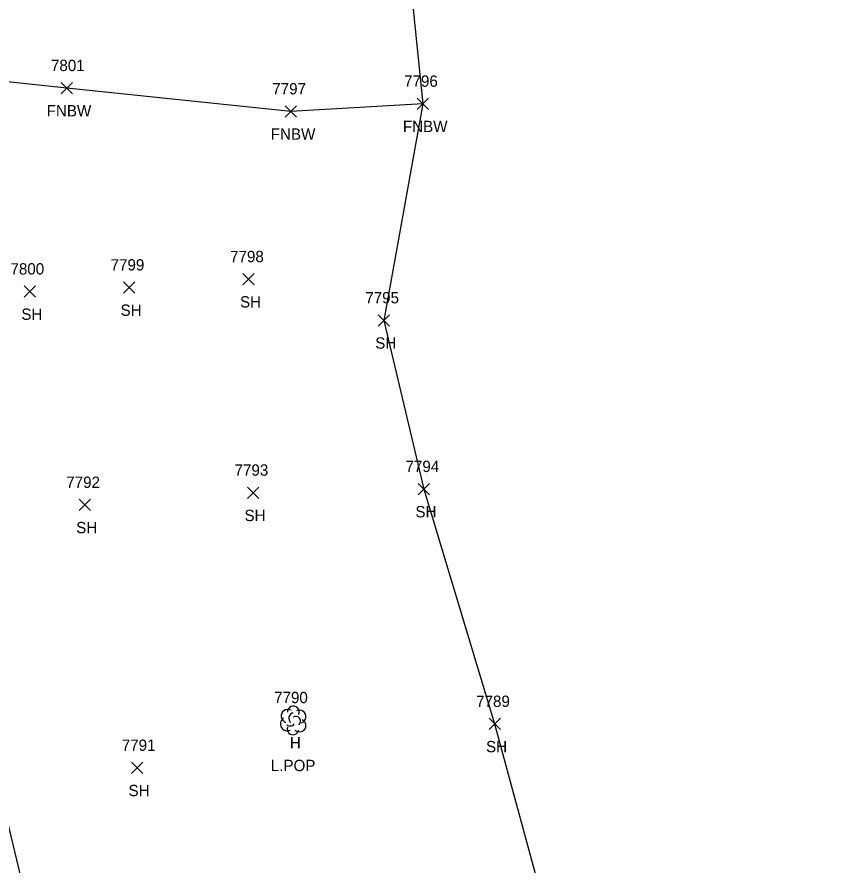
# Model space of a CAD drawing. Extents: x 1439173 to 1457902, y 641926 to 659889.
# Drawn here: x 1448614.9 to 1448757.7, y 644605.3 to 644755 of the extents above; entities that cross this region are included whole.
import ezdxf

# ---------------------------------------------------------------- set-up
doc = ezdxf.new("R2010")
doc.units = 0
for name, color, linetype in [('L_A', 7, 'Continuous'), ('L_C', 7, 'Continuous'), ('L_I', 7, 'Continuous'), ('L_TIC', 7, 'Continuous'), ('LFNC', 7, 'Continuous'), ('LSOGP', 7, 'Continuous'), ('LTD', 7, 'Continuous')]:
    doc.layers.add(name, color=color, linetype=linetype)

msp = doc.modelspace()

# ---------------------------------------------------------------- linework, layer by layer
at = {"layer": 'L_TIC'}
for points in [[(1448622.65, 644741.41), (1448624.65, 644743.41)], [(1448624.65, 644741.41), (1448622.65, 644743.41)], [(1448685.54, 644738.64), (1448687.54, 644740.64)], [(1448687.54, 644738.64), (1448685.54, 644740.64)], [(1448662.21, 644737.29), (1448664.21, 644739.29)], [(1448664.21, 644737.29), (1448662.21, 644739.29)], [(1448654.76, 644707.68), (1448656.76, 644709.68)], [(1448656.76, 644707.68), (1448654.76, 644709.68)], [(1448616.16, 644705.5), (1448618.16, 644707.5)], [(1448618.16, 644705.5), (1448616.16, 644707.5)], [(1448633.67, 644706.21), (1448635.67, 644708.21)], [(1448635.67, 644706.21), (1448633.67, 644708.21)], [(1448678.63, 644700.41), (1448680.63, 644702.41)], [(1448680.63, 644700.41), (1448678.63, 644702.41)], [(1448655.55, 644669.99), (1448657.55, 644671.99)], [(1448657.55, 644669.99), (1448655.55, 644671.99)], [(1448685.73, 644670.64), (1448687.73, 644672.64)], [(1448687.73, 644670.64), (1448685.73, 644672.64)], [(1448625.84, 644667.84), (1448627.84, 644669.84)], [(1448627.84, 644667.84), (1448625.84, 644669.84)], [(1448698.21, 644629.18), (1448700.21, 644631.18)], [(1448700.21, 644629.18), (1448698.21, 644631.18)], [(1448635.08, 644621.43), (1448637.08, 644623.43)], [(1448637.08, 644621.43), (1448635.08, 644623.43)]]:
    msp.add_lwpolyline(points, dxfattribs=at)
at = {"layer": 'LFNC'}
for points in [[(1448717.77, 644561.79), (1448704.27, 644526.14), (1448691.46, 644491.51), (1448681.18, 644463.65), (1448649.84, 644461.38), (1448636.99, 644514.92), (1448618.52, 644590.97), (1448607.52, 644636.7), (1448600.05, 644667.06), (1448579.62, 644747.06), (1448569.35, 644797.27), (1448555.48, 644863.44), (1448582.66, 644868.38), (1448611.01, 644873.25)], [(1448686.54, 644739.64), (1448663.21, 644738.29), (1448623.65, 644742.41), (1448589.4, 644746.06)]]:
    msp.add_lwpolyline(points, dxfattribs=at)
at = {"layer": 'LSOGP'}
msp.add_lwpolyline([(1448683.68, 644767.35), (1448686.54, 644739.65), (1448679.63, 644701.41), (1448686.73, 644671.64), (1448699.2, 644630.18), (1448717.77, 644561.79), (1448704.27, 644526.14), (1448721.13, 644502.69), (1448731.1, 644506.96), (1448725.67, 644465.2), (1448724.87, 644447.79), (1448731.73, 644408.32), (1448742.13, 644385.59), (1448757.71, 644352.71)], dxfattribs=at)
at = {"layer": 'LTD'}
msp.add_line((1448663.62, 644630.85), (1448663.62, 644630.85), dxfattribs=at)
msp.add_line((1448663.62, 644630.85), (1448663.62, 644630.85), dxfattribs=at)
msp.add_arc((1448663.66, 644632.29), 1.05, 335.5272, 180.9563, dxfattribs=at)
for centre, major_axis, ratio, start_param, end_param in [((1448662.82, 644631.52), (1.21, -0.51), 0.895232, 1.570796, 4.712389), ((1448664.66, 644631.44), (-1.14, -0.48), 0.949671, 1.570796, 4.712389), ((1448662.53, 644630.15), (0.58, -1.04), 0.959034, 3.141593, 6.283185), ((1448663.41, 644631.31), (-0.208, -0.792), 0.645439, 3.141593, 6.283185), ((1448664.12, 644630.69), (-0.5, 0.667), 0.989748, 3.141593, 6.283185), ((1448663.62, 644629.35), (0.26, 1.06), 0.942809, 1.570796, 4.712389), ((1448663.16, 644630.1), (-0.625, -0.083), 0.423636, 0, 3.141593), ((1448664.62, 644630.02), (-1.09, 0.79), 0.841452, 1.570796, 4.712389)]:
    msp.add_ellipse(centre, major_axis=major_axis, ratio=ratio, start_param=start_param, end_param=end_param, dxfattribs=at)

# ---------------------------------------------------------------- texts
at = {"layer": 'L_A'}
for s, p in [('FNBW', (1448620.12, 644737.41)), ('FNBW', (1448683.01, 644734.64)), ('FNBW', (1448659.68, 644733.29)), ('SH', (1448654.25, 644703.68)), ('SH', (1448615.65, 644701.5)), ('SH', (1448633.16, 644702.21)), ('SH', (1448678.12, 644696.41)), ('SH', (1448685.22, 644666.64)), ('SH', (1448655.04, 644665.99)), ('SH', (1448625.33, 644663.84)), ('H', (1448663.05, 644625.85)), ('SH', (1448697.69, 644625.18)), ('SH', (1448634.57, 644617.43))]:
    msp.add_text(s, height=2, dxfattribs=at).set_placement(p)
at = {"layer": 'L_C'}
msp.add_text('L.POP', height=2, dxfattribs=at).set_placement((1448659.69, 644621.85))
at = {"layer": 'L_I'}
for s, p in [('7801', (1448620.88, 644745.41)), ('7797', (1448659.95, 644741.29)), ('7796', (1448683.22, 644742.64)), ('7798', (1448652.5, 644711.68)), ('7799', (1448631.41, 644710.21)), ('7800', (1448613.73, 644709.5)), ('7795', (1448676.37, 644704.41)), ('7793', (1448653.29, 644673.99)), ('7794', (1448683.47, 644674.64)), ('7792', (1448623.58, 644671.84)), ('7790', (1448660.27, 644633.85)), ('7789', (1448695.94, 644633.18)), ('7791', (1448633.38, 644625.43))]:
    msp.add_text(s, height=2, dxfattribs=at).set_placement(p)

doc.saveas('drawing.dxf')
